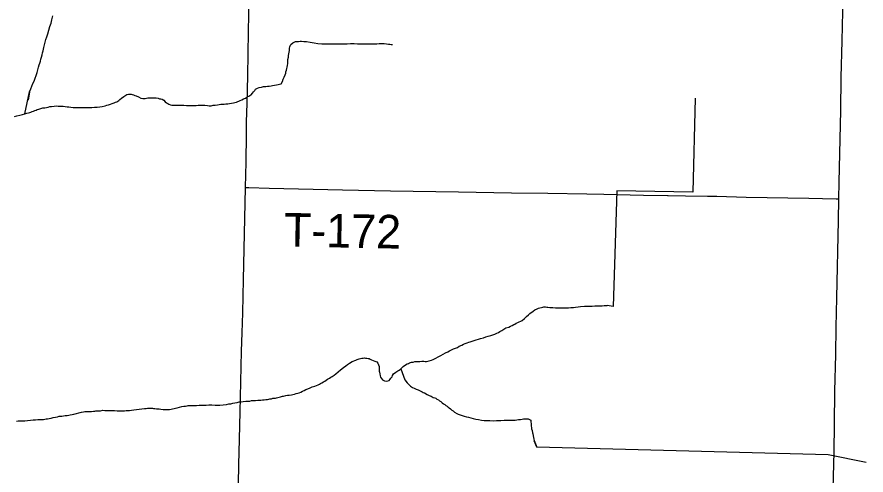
# Model space of a CAD drawing. Extents: x 2.1 to 73.9, y 4 to 26.
# Drawn here: x 47.376 to 48.095, y 18.779 to 19.167 of the extents above; entities that cross this region are included whole.
import ezdxf

# ---------------------------------------------------------------- set-up
doc = ezdxf.new("R2010")
doc.units = 0
for name, color, linetype in [('GM_X_Minor_River', 7, 'Continuous'), ('GM_X_Township_Road', 7, 'Continuous'), ('GM_X_Township_Road_Text', 7, 'Continuous')]:
    doc.layers.add(name, color=color, linetype=linetype)

msp = doc.modelspace()

# ---------------------------------------------------------------- linework, layer by layer
at = {"layer": 'GM_X_Minor_River'}
for points in [[(47.38275, 19.08474), (47.38659, 19.10316), (47.38562, 19.09632), (47.38659, 19.10316), (47.38773, 19.10582), (47.38869, 19.1081), (47.38964, 19.11037), (47.3906, 19.11246), (47.39308, 19.11968), (47.39385, 19.12196), (47.39442, 19.12424), (47.395, 19.12613), (47.39557, 19.12765), (47.39595, 19.12936), (47.39633, 19.13088), (47.39691, 19.13259), (47.39729, 19.13449), (47.39768, 19.1362), (47.39825, 19.1381), (47.39883, 19.14095), (47.3994, 19.14323), (47.39998, 19.14532), (47.40055, 19.14759), (47.40132, 19.14987), (47.40208, 19.15253), (47.40304, 19.15557), (47.40399, 19.15861), (47.40495, 19.16146), (47.40572, 19.1643), (47.40648, 19.16753)], [(47.52783, 19.09172), (47.52935, 19.09191), (47.53087, 19.0919), (47.53239, 19.09209), (47.53372, 19.09208), (47.53524, 19.09189), (47.53734, 19.09169), (47.53886, 19.0915), (47.54038, 19.09149), (47.54228, 19.09187), (47.54399, 19.09205), (47.5457, 19.09243), (47.54722, 19.09261), (47.54874, 19.0928), (47.55027, 19.09298), (47.5516, 19.09298), (47.55293, 19.09317), (47.55464, 19.09316), (47.55597, 19.09335), (47.55939, 19.0941), (47.56054, 19.09429), (47.56187, 19.09466), (47.56301, 19.09504), (47.56396, 19.09542), (47.5651, 19.09598), (47.56643, 19.09655), (47.56777, 19.09731), (47.56948, 19.09806), (47.571, 19.09901), (47.57233, 19.09957), (47.57329, 19.10014), (47.57443, 19.1009), (47.57557, 19.10203), (47.57633, 19.10336), (47.57729, 19.1045), (47.57805, 19.10545), (47.57957, 19.10639), (47.58109, 19.10696), (47.583, 19.10733), (47.5849, 19.10771), (47.58661, 19.10789), (47.58813, 19.10808), (47.58965, 19.10808), (47.59117, 19.10826), (47.59251, 19.10864), (47.59403, 19.10882), (47.59574, 19.1092), (47.59726, 19.10957), (47.5984, 19.10976), (47.59973, 19.11014), (47.60088, 19.11203), (47.60145, 19.11393), (47.60222, 19.11583), (47.60298, 19.11773), (47.60355, 19.11906), (47.60374, 19.1202), (47.60413, 19.12172), (47.60509, 19.12552), (47.60528, 19.12723), (47.60547, 19.12894), (47.60548, 19.13065), (47.60586, 19.13255), (47.60605, 19.13407), (47.60625, 19.13559), (47.60644, 19.13692), (47.60682, 19.13824), (47.60682, 19.1392), (47.60683, 19.14015), (47.60702, 19.14128), (47.60721, 19.14223), (47.60797, 19.14337), (47.6095, 19.1447), (47.61064, 19.14527), (47.61178, 19.14583), (47.61311, 19.14583), (47.61444, 19.14602), (47.61577, 19.1462), (47.61691, 19.1462), (47.61901, 19.146), (47.62129, 19.1458), (47.62433, 19.14523), (47.62756, 19.14465), (47.63079, 19.14426), (47.63402, 19.14406), (47.63801, 19.14386), (47.64087, 19.14385), (47.64999, 19.14401), (47.65285, 19.144), (47.6557, 19.14399), (47.65855, 19.14418), (47.66159, 19.14417), (47.66444, 19.14397), (47.66729, 19.14396), (47.67091, 19.14395), (47.67319, 19.14394), (47.67528, 19.14394), (47.67718, 19.14393), (47.67889, 19.14393), (47.68079, 19.14392), (47.6827, 19.14411), (47.68479, 19.1441)], [(47.68479, 19.1441), (47.68688, 19.14409), (47.68897, 19.1439), (47.69068, 19.1437), (47.69182, 19.1437), (47.69296, 19.14351), (47.6941, 19.1435)], [(47.374, 19.08248), (47.37609, 19.08305), (47.37837, 19.08361), (47.38066, 19.08417), (47.38275, 19.08474), (47.38446, 19.08511), (47.38579, 19.08549), (47.38693, 19.08586), (47.38788, 19.08605), (47.38883, 19.08662), (47.38998, 19.087), (47.39131, 19.08737), (47.39226, 19.08775), (47.39321, 19.08832), (47.39454, 19.08869), (47.39626, 19.08926), (47.39797, 19.08963), (47.39968, 19.08982), (47.4012, 19.09), (47.40253, 19.09038), (47.40386, 19.09076), (47.40538, 19.09094), (47.40748, 19.09113), (47.40919, 19.09131), (47.41109, 19.0913), (47.41299, 19.0913), (47.41508, 19.0911), (47.41679, 19.09091), (47.4185, 19.09071), (47.42002, 19.09052), (47.42173, 19.09032), (47.42364, 19.09013), (47.42554, 19.08993), (47.42744, 19.08993), (47.42972, 19.08992), (47.43371, 19.08991), (47.43504, 19.0899), (47.43713, 19.09009), (47.43942, 19.09008), (47.4417, 19.09026), (47.44398, 19.09026), (47.44626, 19.09063), (47.44816, 19.09082), (47.45064, 19.09138), (47.45216, 19.09194), (47.45368, 19.09232), (47.45539, 19.09288), (47.45672, 19.09345), (47.45825, 19.09402), (47.45939, 19.09458), (47.46053, 19.09496), (47.46148, 19.09534), (47.46243, 19.0959), (47.46319, 19.09685), (47.46453, 19.09799), (47.46643, 19.09931), (47.46815, 19.10045), (47.4691, 19.10102), (47.47062, 19.10139), (47.47157, 19.10139), (47.47271, 19.1012), (47.47366, 19.101), (47.4748, 19.10062), (47.47594, 19.10024), (47.47708, 19.09985), (47.47898, 19.09909), (47.48107, 19.09794), (47.48259, 19.09755), (47.48354, 19.09755), (47.48449, 19.09774), (47.48582, 19.09793), (47.48696, 19.09811), (47.49096, 19.09829), (47.49229, 19.09829), (47.494, 19.09809), (47.49552, 19.0979), (47.49685, 19.09751), (47.49799, 19.09732), (47.49894, 19.09713), (47.50027, 19.09617), (47.5016, 19.09484), (47.50255, 19.09408), (47.50369, 19.09331), (47.50464, 19.09293), (47.50616, 19.09216), (47.5073, 19.09197), (47.50882, 19.09197), (47.51034, 19.09196), (47.51224, 19.09196), (47.51414, 19.09195), (47.51585, 19.09195), (47.51737, 19.09194), (47.51946, 19.09175), (47.52098, 19.09174), (47.52232, 19.09174), (47.52365, 19.09173), (47.52479, 19.09173), (47.52631, 19.09173), (47.52783, 19.09172)], [(47.95031, 19.09791), (47.94825, 19.01847), (47.88399, 19.01941), (47.88076, 18.92154)], [(47.80126, 18.90846), (47.8026, 18.90922), (47.80374, 18.90978), (47.80583, 18.91149), (47.80736, 18.913), (47.80907, 18.91452), (47.81021, 18.91566), (47.81307, 18.91755), (47.81459, 18.91869), (47.8165, 18.91963), (47.81764, 18.92001), (47.81878, 18.92039), (47.82011, 18.92057), (47.82125, 18.92095), (47.8222, 18.92114), (47.82353, 18.92113), (47.82448, 18.92094), (47.82544, 18.92094), (47.82715, 18.92074), (47.82981, 18.92073), (47.8319, 18.92054), (47.83418, 18.92053), (47.83646, 18.92052), (47.83874, 18.92052), (47.84083, 18.92051), (47.84293, 18.9205), (47.84502, 18.92069), (47.84711, 18.92068), (47.84901, 18.92087), (47.8511, 18.92124), (47.85319, 18.92162), (47.85643, 18.9218), (47.85852, 18.92179), (47.8608, 18.92197), (47.86289, 18.92197), (47.86517, 18.92215), (47.86727, 18.92215), (47.86936, 18.92214), (47.87145, 18.92213), (47.87316, 18.92232), (47.8743, 18.92251), (47.87572, 18.92229)], [(47.88076, 18.92154), (47.88076, 18.92154), (47.87572, 18.92229)], [(47.66393, 18.87655), (47.66489, 18.87692), (47.66584, 18.8773), (47.66679, 18.87749), (47.66812, 18.87786), (47.66926, 18.87786), (47.67021, 18.87805), (47.67116, 18.87786), (47.6723, 18.87785), (47.67325, 18.87766), (47.6742, 18.87747), (47.67515, 18.87689), (47.67629, 18.87651), (47.67762, 18.87575), (47.67914, 18.87517), (47.68066, 18.87479), (47.68161, 18.87345), (47.68218, 18.87212), (47.68275, 18.87079), (47.68274, 18.86984), (47.68274, 18.86851), (47.68274, 18.8668), (47.68293, 18.86585), (47.68311, 18.86452), (47.68349, 18.8628), (47.68387, 18.86185), (47.68463, 18.86052), (47.68539, 18.85938), (47.6871, 18.85861), (47.68862, 18.85842), (47.68995, 18.8586), (47.69128, 18.85898), (47.69204, 18.85993), (47.69261, 18.86088), (47.69357, 18.86201), (47.69395, 18.86315), (47.6949, 18.86467), (47.69681, 18.866), (47.69852, 18.86713), (47.69966, 18.8677), (47.70099, 18.86884), (47.70195, 18.86959), (47.70309, 18.87073), (47.70499, 18.87225), (47.70633, 18.873), (47.70747, 18.87338), (47.70842, 18.87376), (47.71013, 18.87432), (47.71146, 18.87451), (47.71298, 18.87488), (47.71526, 18.87507), (47.71717, 18.87506), (47.71888, 18.87525), (47.7204, 18.87524), (47.72173, 18.87505), (47.72287, 18.87504), (47.72401, 18.87523), (47.72496, 18.87542), (47.72706, 18.87598), (47.72839, 18.87655), (47.73486, 18.88014), (47.73695, 18.88109), (47.73885, 18.88222), (47.74076, 18.88317), (47.74228, 18.88411), (47.74399, 18.88487), (47.74551, 18.88562), (47.74723, 18.88619), (47.74894, 18.88694), (47.75046, 18.88808), (47.75256, 18.88883), (47.75408, 18.88959), (47.7556, 18.89016), (47.75712, 18.89091), (47.75846, 18.89129), (47.7596, 18.89166), (47.76131, 18.89223), (47.76302, 18.8928), (47.76473, 18.89336), (47.76664, 18.89393), (47.76854, 18.89449), (47.77101, 18.89505), (47.77291, 18.89581), (47.77482, 18.89637), (47.7771, 18.89694), (47.779, 18.89769), (47.78071, 18.89826), (47.78223, 18.89901), (47.78357, 18.89958), (47.7849, 18.90052), (47.78661, 18.90128), (47.78833, 18.90223), (47.79004, 18.90336), (47.79232, 18.90411), (47.79384, 18.90487), (47.79537, 18.90544), (47.7967, 18.90619), (47.79765, 18.90657), (47.79879, 18.90733), (47.79993, 18.90789), (47.80126, 18.90846)], [(47.49274, 18.83523), (47.49407, 18.83504), (47.4954, 18.83503), (47.49655, 18.83484), (47.49788, 18.83464), (47.49997, 18.83445), (47.50168, 18.83425), (47.50339, 18.83444), (47.50529, 18.83443), (47.51176, 18.83575), (47.51366, 18.83631), (47.51556, 18.83687), (47.51746, 18.83725), (47.5186, 18.83725), (47.52013, 18.83743), (47.52108, 18.83762), (47.52241, 18.83761), (47.52374, 18.83761), (47.52564, 18.8376), (47.52792, 18.83779), (47.53039, 18.83797), (47.53325, 18.83815), (47.5361, 18.83814), (47.53857, 18.83833), (47.54104, 18.83832), (47.54389, 18.83812), (47.54789, 18.83811), (47.55074, 18.83829), (47.5534, 18.83866), (47.55549, 18.83904), (47.5572, 18.83922), (47.55873, 18.8396), (47.56044, 18.83997), (47.56234, 18.84035), (47.56424, 18.84072), (47.56595, 18.84091), (47.56766, 18.84109), (47.56976, 18.84128), (47.57147, 18.84146), (47.57318, 18.84146), (47.5747, 18.84183), (47.5766, 18.84183), (47.57812, 18.84201), (47.57983, 18.8422), (47.58117, 18.84238), (47.5825, 18.84238), (47.58383, 18.84257), (47.58535, 18.84256), (47.58668, 18.84275), (47.5882, 18.84293), (47.58915, 18.84312), (47.5901, 18.84331), (47.59162, 18.84349), (47.59277, 18.84387), (47.59391, 18.84406), (47.59486, 18.84405), (47.59581, 18.84424), (47.59904, 18.84518), (47.60075, 18.84556), (47.60171, 18.84575), (47.60361, 18.84631), (47.60513, 18.8465), (47.60646, 18.84649), (47.60855, 18.84687), (47.60969, 18.84705), (47.61102, 18.84743), (47.61236, 18.8478), (47.61369, 18.84818), (47.61502, 18.84856), (47.61635, 18.84912), (47.61768, 18.84988), (47.61921, 18.85045), (47.62054, 18.8512), (47.62225, 18.85177), (47.62415, 18.85271), (47.62606, 18.85366), (47.62815, 18.85422), (47.62967, 18.85479), (47.631, 18.85535), (47.63214, 18.85573), (47.6331, 18.85649), (47.63424, 18.85705), (47.63557, 18.85781), (47.63671, 18.85838), (47.63785, 18.85914), (47.639, 18.86008), (47.64071, 18.86084), (47.64185, 18.86159), (47.64299, 18.86235), (47.64452, 18.86349), (47.64604, 18.86462), (47.64794, 18.86614), (47.65004, 18.86803), (47.65251, 18.86993), (47.65442, 18.87144), (47.65575, 18.87239), (47.6567, 18.87315), (47.65765, 18.87371), (47.65975, 18.87485), (47.66279, 18.87617), (47.66393, 18.87655)], [(47.70099, 18.86884), (47.7044, 18.85951), (47.7063, 18.85704), (47.70743, 18.8557), (47.70838, 18.85494), (47.70933, 18.85399), (47.71085, 18.85303), (47.71237, 18.85227), (47.71408, 18.8515), (47.7156, 18.85093), (47.71674, 18.85035), (47.71807, 18.84978), (47.71902, 18.84921), (47.71997, 18.84882), (47.72111, 18.84844), (47.7232, 18.8471), (47.72491, 18.84634), (47.72681, 18.84557), (47.72833, 18.84462), (47.72966, 18.84423), (47.73061, 18.84385), (47.73156, 18.84309), (47.73289, 18.84251), (47.73384, 18.84175), (47.73498, 18.84099), (47.73612, 18.84003), (47.73725, 18.83927), (47.7382, 18.8387), (47.73915, 18.83774), (47.7401, 18.83717), (47.74105, 18.83641), (47.742, 18.83583), (47.74314, 18.83488), (47.74409, 18.83374), (47.74542, 18.83316), (47.74656, 18.83221), (47.74846, 18.83106), (47.7496, 18.83049), (47.75302, 18.82915), (47.75454, 18.82877), (47.75663, 18.82819), (47.75834, 18.8278), (47.76024, 18.82723), (47.76233, 18.82684), (47.76442, 18.82627), (47.76689, 18.82588), (47.76936, 18.8253), (47.77164, 18.82491), (47.77373, 18.82491), (47.77639, 18.8249), (47.77925, 18.82489), (47.7821, 18.82507), (47.78571, 18.82506), (47.78837, 18.82525), (47.79084, 18.82524), (47.79332, 18.82542), (47.7956, 18.82542), (47.79769, 18.82541), (47.79921, 18.8256), (47.80073, 18.82578), (47.80225, 18.82597), (47.80378, 18.82615), (47.80492, 18.82634), (47.80625, 18.82653), (47.80777, 18.82652), (47.80891, 18.82633), (47.80986, 18.82594), (47.811, 18.82537), (47.81119, 18.82385), (47.81137, 18.82214), (47.81137, 18.82119), (47.81137, 18.82024), (47.81156, 18.8191), (47.81175, 18.81796), (47.81212, 18.81662), (47.8125, 18.81472), (47.81288, 18.81377), (47.81325, 18.81073), (47.81363, 18.80921), (47.81382, 18.80807), (47.81609, 18.80255), (47.81401, 18.80769)], [(47.3758, 18.82455), (47.37713, 18.82474), (47.37865, 18.82473), (47.38036, 18.82473), (47.38283, 18.82472), (47.38511, 18.8251), (47.38758, 18.82528), (47.38968, 18.82546), (47.39177, 18.82565), (47.39386, 18.82583), (47.39614, 18.82601), (47.39728, 18.82601), (47.39842, 18.82601), (47.39956, 18.82619), (47.40071, 18.82638), (47.40204, 18.82657), (47.40337, 18.82675), (47.40489, 18.82713), (47.4066, 18.8275), (47.40869, 18.82788), (47.41041, 18.82825), (47.41193, 18.82863), (47.41307, 18.82862), (47.41402, 18.82881), (47.41535, 18.829), (47.41687, 18.82918), (47.41858, 18.82937), (47.41991, 18.82955), (47.42124, 18.82974), (47.42277, 18.83012), (47.42429, 18.83049), (47.43057, 18.83199), (47.43228, 18.83237), (47.43361, 18.83255), (47.43475, 18.83255), (47.43608, 18.83274), (47.43703, 18.83273), (47.43817, 18.83273), (47.43931, 18.83273), (47.44083, 18.83291), (47.44197, 18.83291), (47.44293, 18.8331), (47.44426, 18.83309), (47.44597, 18.83328), (47.44692, 18.83328), (47.44863, 18.83365), (47.45053, 18.83364), (47.45262, 18.83364), (47.45433, 18.83363), (47.45643, 18.83344), (47.45871, 18.83343), (47.4608, 18.83323), (47.46346, 18.83323), (47.46536, 18.83322), (47.46707, 18.83322), (47.46859, 18.8334), (47.46992, 18.8334), (47.47145, 18.83358), (47.47316, 18.83377), (47.47506, 18.83395), (47.47734, 18.83433), (47.47943, 18.83451), (47.48172, 18.83488), (47.484, 18.83507), (47.48533, 18.83525), (47.48666, 18.83544), (47.48837, 18.83543), (47.4897, 18.83543), (47.49084, 18.83543), (47.49179, 18.83523), (47.49274, 18.83523)], [(48.0948, 18.78959), (48.06287, 18.79595), (47.81609, 18.80255)]]:
    msp.add_lwpolyline(points, dxfattribs=at)
at = {"layer": 'GM_X_Township_Road'}
for points in [[(47.56955, 19.02239), (47.57001, 19.04377), (47.57045, 19.06708), (47.57047, 19.07796), (47.57089, 19.0935), (47.57151, 19.11681), (47.57211, 19.15411), (47.57267, 19.18364), (47.5734, 19.2396), (47.57385, 19.2598), (47.57415, 19.27487)], [(48.0718, 19.01269), (48.07198, 19.02693), (48.07341, 19.08753), (48.07388, 19.11551), (48.07474, 19.14658), (48.07544, 19.18388), (48.0762, 19.21496), (48.0764, 19.23516), (48.07714, 19.26313), (48.07715, 19.264)], [(47.56352, 18.77134), (47.56378, 18.78737), (47.56438, 18.80912), (47.56493, 18.83243), (47.56529, 18.84486), (47.56627, 18.8837), (47.56673, 18.89924), (47.56714, 18.91633), (47.56788, 18.9443), (47.56871, 18.98316), (47.56955, 19.02239)], [(47.56955, 19.02239), (47.57224, 19.02229), (47.58951, 19.02176), (47.65167, 19.02046), (47.69215, 19.01957), (47.74977, 19.01852), (47.79462, 19.0178), (47.82553, 19.0174), (47.85833, 19.01707), (47.87275, 19.01673)], [(47.87275, 19.01673), (47.90655, 19.01592), (47.92678, 19.01543), (47.92727, 19.01542)], [(47.92727, 19.01542), (47.94209, 19.01515), (47.96075, 19.01495), (47.96852, 19.01485), (47.9934, 19.01422), (48.04628, 19.01318), (48.06961, 19.01274), (48.0718, 19.01269)], [(48.06559, 18.7612), (48.06647, 18.76342), (48.06698, 18.76542), (48.06707, 18.76716), (48.06778, 18.79848), (48.06814, 18.82179), (48.06852, 18.84977), (48.06918, 18.88085), (48.06966, 18.90416), (48.07002, 18.92903), (48.07157, 18.99429), (48.0718, 19.01269)]]:
    msp.add_lwpolyline(points, dxfattribs=at)

# ---------------------------------------------------------------- texts
at = {"layer": 'GM_X_Township_Road_Text'}
msp.add_text('T-172', height=0.028409, rotation=358.87625, dxfattribs=at).set_placement((47.60176, 18.97245))

doc.saveas('drawing.dxf')
